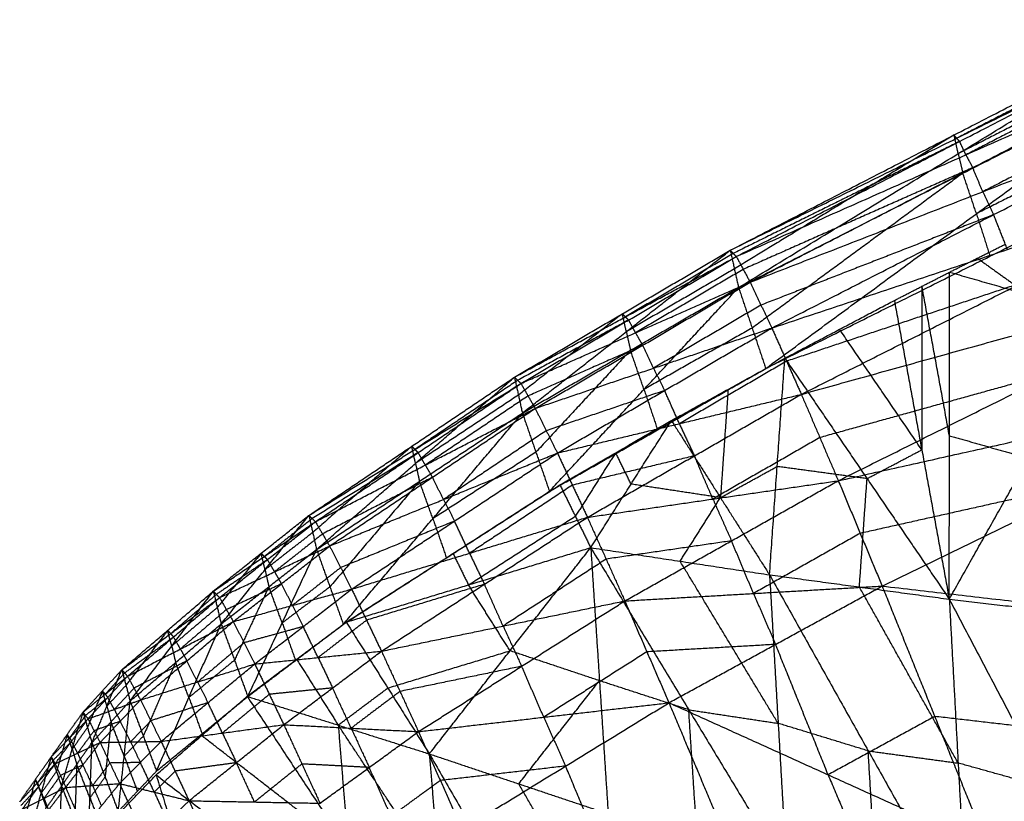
# Model space of a CAD drawing. Header units: millimetres. Extents: x -106 to 110, y -96 to 120.
# Tile 420 of 656: x -40.3 to -35.43, y 109.49 to 113.36. Entities that reach past the tile are written whole.
import ezdxf

# ---------------------------------------------------------------- set-up
doc = ezdxf.new("R2010")
doc.units = ezdxf.units.MM
doc.header["$MEASUREMENT"] = 0
doc.layers.add('Default', color=7, linetype='Continuous', true_color=0x000000)

msp = doc.modelspace()

# ---------------------------------------------------------------- linework, layer by layer
at = {"layer": 'Default'}
for points in [[(-36.7814, 112.2186, 12.0221), (-35.6738, 112.789, 11.8846), (-34.5662, 113.3593, 11.7472)], [(-36.7402, 112.0343, 11.4244), (-35.6532, 112.6968, 11.5858), (-34.5662, 113.3593, 11.7472)], [(-34.5537, 113.3431, 11.9468), (-35.1075, 113.0579, 12.0155), (-35.6613, 112.7727, 12.0842)], [(-36.7814, 112.2186, 12.0221), (-35.6613, 112.7727, 12.0842), (-34.5412, 113.3269, 12.1464)], [(-36.7512, 112.1874, 12.3788), (-35.6462, 112.7571, 12.2626), (-34.5412, 113.3269, 12.1464)], [(-34.5432, 113.2623, 11.4177), (-35.0982, 112.9796, 11.5018), (-35.6532, 112.6968, 11.5858)], [(-34.5104, 113.2605, 12.3565), (-35.0629, 112.9756, 12.4146), (-35.6154, 112.6908, 12.4727)], [(-36.7512, 112.1874, 12.3788), (-35.6154, 112.6908, 12.4727), (-34.4797, 113.1941, 12.5665)], [(-36.6829, 112.0608, 12.7509), (-35.5813, 112.6274, 12.6587), (-34.4797, 113.1941, 12.5665)], [(-36.7402, 112.0343, 11.4244), (-35.6302, 112.5998, 11.2563), (-34.5203, 113.1653, 11.0882)], [(-36.6057, 111.6338, 10.9998), (-35.563, 112.3996, 11.044), (-34.5203, 113.1653, 11.0882)], [(-34.43, 113.0749, 12.773), (-34.9808, 112.7916, 12.8191), (-35.5316, 112.5083, 12.8652)], [(-36.6829, 112.0608, 12.7509), (-35.5316, 112.5083, 12.8652), (-34.3803, 112.9558, 12.9795)], [(-36.5755, 111.8339, 13.113), (-35.4779, 112.3948, 13.0463), (-34.3803, 112.9558, 12.9795)], [(-34.4536, 112.9547, 10.8597), (-35.0083, 112.6772, 10.9518), (-35.563, 112.3996, 11.044)], [(-35.6462, 112.7571, 12.2626), (-36.2063, 112.4801, 12.2315), (-36.7663, 112.203, 12.2004)], [(-35.6738, 112.789, 11.8846), (-36.2173, 112.4577, 11.8039), (-36.7608, 112.1264, 11.7232)], [(-35.6532, 112.6968, 11.5858), (-35.6635, 112.7429, 11.7352), (-35.6738, 112.789, 11.8846)], [(-35.6613, 112.7727, 12.0842), (-35.6675, 112.7809, 11.9844), (-35.6738, 112.789, 11.8846)], [(-35.6613, 112.7727, 12.0842), (-35.6537, 112.7649, 12.1734), (-35.6462, 112.7571, 12.2626)], [(-35.6154, 112.6908, 12.4727), (-35.6308, 112.7239, 12.3677), (-35.6462, 112.7571, 12.2626)], [(-36.6057, 111.6338, 10.9998), (-35.4964, 112.189, 10.8155), (-34.387, 112.7441, 10.6311)], [(-35.6532, 112.6968, 11.5858), (-35.6417, 112.6483, 11.4211), (-35.6302, 112.5998, 11.2563)], [(-35.6154, 112.6908, 12.4727), (-35.5984, 112.6591, 12.5657), (-35.5813, 112.6274, 12.6587)], [(-35.5813, 112.6274, 12.6587), (-36.1492, 112.3758, 12.6118), (-36.7171, 112.1241, 12.5649)], [(-36.5755, 111.8339, 13.113), (-35.4094, 112.2223, 13.2335), (-34.2433, 112.6107, 13.354)], [(-36.4295, 111.5057, 13.4372), (-35.3364, 112.0582, 13.3956), (-34.2433, 112.6107, 13.354)], [(-35.5316, 112.5083, 12.8652), (-35.5565, 112.5679, 12.762), (-35.5813, 112.6274, 12.6587)], [(-35.6302, 112.5998, 11.2563), (-36.1516, 112.2169, 11.2342), (-36.673, 111.834, 11.2121)], [(-35.563, 112.3996, 11.044), (-35.5966, 112.4997, 11.1501), (-35.6302, 112.5998, 11.2563)], [(-35.5316, 112.5083, 12.8652), (-35.5048, 112.4516, 12.9557), (-35.4779, 112.3948, 13.0463)], [(-35.4779, 112.3948, 13.0463), (-36.0536, 112.1711, 12.9891), (-36.6292, 111.9473, 12.9319)], [(-35.563, 112.3996, 11.044), (-35.5297, 112.2943, 10.9297), (-35.4964, 112.189, 10.8155)], [(-35.4094, 112.2223, 13.2335), (-35.4437, 112.3086, 13.1399), (-35.4779, 112.3948, 13.0463)], [(-37.849, 111.5907, 12.2035), (-37.3152, 111.9046, 12.1128), (-36.7814, 112.2186, 12.0221)], [(-37.81, 111.4132, 11.6457), (-37.2957, 111.8159, 11.8339), (-36.7814, 112.2186, 12.0221)], [(-36.7814, 112.2186, 12.0221), (-36.7663, 112.203, 12.2004), (-36.7512, 112.1874, 12.3788)], [(-36.7814, 112.2186, 12.0221), (-36.7608, 112.1264, 11.7232), (-36.7402, 112.0343, 11.4244)], [(-35.6961, 112.1103, 10.8306), (-35.5586, 112.1793, 10.8076), (-35.421, 112.2484, 10.7846)], [(-37.849, 111.5907, 12.2035), (-37.3001, 111.8891, 12.2911), (-36.7512, 112.1874, 12.3788)], [(-37.817, 111.5597, 12.5324), (-37.2841, 111.8736, 12.4556), (-36.7512, 112.1874, 12.3788)], [(-36.7663, 112.203, 12.2004), (-37.0332, 112.046, 12.2458), (-37.3001, 111.8891, 12.2911)], [(-36.7512, 112.1874, 12.3788), (-36.7171, 112.1241, 12.5649), (-36.6829, 112.0608, 12.7509)], [(-35.5586, 112.1793, 10.8076), (-35.4317, 112.0889, 10.6984), (-35.3049, 111.9984, 10.5891)], [(-36.7608, 112.1264, 11.7232), (-37.0282, 111.9712, 11.7786), (-37.2957, 111.8159, 11.8339)], [(-36.7171, 112.1241, 12.5649), (-36.9835, 111.9672, 12.6033), (-37.25, 111.8102, 12.6417)], [(-36.4295, 111.5057, 13.4372), (-35.2496, 111.8333, 13.5476), (-34.0698, 112.161, 13.6581)], [(-36.2466, 111.0785, 13.6949), (-35.1582, 111.6197, 13.6765), (-34.0698, 112.161, 13.6581)], [(-35.9693, 111.9704, 10.8786), (-35.8327, 112.0404, 10.8546), (-35.6961, 112.1103, 10.8306)], [(-35.6974, 110.4926, 10.0656), (-35.6968, 111.3014, 10.4481), (-35.6961, 112.1103, 10.8306)], [(-35.6961, 112.1103, 10.8306), (-35.3049, 111.9984, 10.5891), (-34.9136, 111.8865, 10.3477)], [(-37.817, 111.5597, 12.5324), (-37.25, 111.8102, 12.6417), (-36.6829, 112.0608, 12.7509)], [(-37.81, 111.4132, 11.6457), (-37.2751, 111.7238, 11.5351), (-36.7402, 112.0343, 11.4244)], [(-37.7465, 111.4363, 12.8729), (-37.2147, 111.7485, 12.8119), (-36.6829, 112.0608, 12.7509)], [(-37.676, 111.0263, 11.2418), (-37.2081, 111.5303, 11.3331), (-36.7402, 112.0343, 11.4244)], [(-36.7402, 112.0343, 11.4244), (-36.673, 111.834, 11.2121), (-36.6057, 111.6338, 10.9998)], [(-36.6829, 112.0608, 12.7509), (-36.6292, 111.9473, 12.9319), (-36.5755, 111.8339, 13.113)], [(-35.3364, 112.0582, 13.3956), (-35.9194, 111.864, 13.3353), (-36.5025, 111.6698, 13.2751)], [(-35.8327, 112.0404, 10.8546), (-35.833, 111.6359, 10.6634), (-35.8333, 111.2315, 10.4721)], [(-35.6968, 111.3014, 10.4481), (-35.7647, 111.6709, 10.6514), (-35.8327, 112.0404, 10.8546)], [(-36.5112, 111.6848, 10.9809), (-36.2403, 111.8276, 10.9298), (-35.9693, 111.9704, 10.8786)], [(-35.9693, 111.9704, 10.8786), (-35.8333, 111.2315, 10.4721), (-35.6974, 110.4926, 10.0656)], [(-36.6292, 111.9473, 12.9319), (-36.8951, 111.7912, 12.9625), (-37.161, 111.6351, 12.993)], [(-37.2841, 111.8736, 12.4556), (-37.5585, 111.7244, 12.4118), (-37.833, 111.5752, 12.3679)], [(-37.3152, 111.9046, 12.1128), (-37.5723, 111.7033, 12.0187), (-37.8295, 111.502, 11.9246)], [(-37.2957, 111.8159, 11.8339), (-37.3054, 111.8603, 11.9733), (-37.3152, 111.9046, 12.1128)], [(-37.3001, 111.8891, 12.2911), (-37.3076, 111.8969, 12.2019), (-37.3152, 111.9046, 12.1128)], [(-37.3001, 111.8891, 12.2911), (-37.2921, 111.8813, 12.3734), (-37.2841, 111.8736, 12.4556)], [(-37.25, 111.8102, 12.6417), (-37.267, 111.8419, 12.5486), (-37.2841, 111.8736, 12.4556)], [(-35.6974, 110.4926, 10.0656), (-35.3055, 111.1896, 10.2066), (-34.9136, 111.8865, 10.3477)], [(-37.7465, 111.4363, 12.8729), (-37.161, 111.6351, 12.993), (-36.5755, 111.8339, 13.113)], [(-37.6367, 111.2158, 13.2017), (-37.1061, 111.5249, 13.1573), (-36.5755, 111.8339, 13.113)], [(-36.673, 111.834, 11.2121), (-36.9405, 111.6822, 11.2726), (-37.2081, 111.5303, 11.3331)], [(-36.5755, 111.8339, 13.113), (-36.5025, 111.6698, 13.2751), (-36.4295, 111.5057, 13.4372)], [(-35.8333, 111.2315, 10.4721), (-36.0368, 111.5296, 10.7009), (-36.2403, 111.8276, 10.9298)], [(-37.2957, 111.8159, 11.8339), (-37.2854, 111.7698, 11.6845), (-37.2751, 111.7238, 11.5351)], [(-37.25, 111.8102, 12.6417), (-37.2323, 111.7794, 12.7268), (-37.2147, 111.7485, 12.8119)], [(-37.2147, 111.7485, 12.8119), (-37.4982, 111.6233, 12.7573), (-37.7817, 111.498, 12.7027)], [(-37.161, 111.6351, 12.993), (-37.1879, 111.6918, 12.9024), (-37.2147, 111.7485, 12.8119)], [(-37.2751, 111.7238, 11.5351), (-37.5091, 111.4718, 11.4894), (-37.743, 111.2198, 11.4437)], [(-37.2081, 111.5303, 11.3331), (-37.2416, 111.627, 11.4341), (-37.2751, 111.7238, 11.5351)], [(-37.0726, 111.3764, 11.098), (-36.7919, 111.5306, 11.0395), (-36.5112, 111.6848, 10.9809)], [(-36.5869, 110.6131, 10.541), (-36.5491, 111.149, 10.7609), (-36.5112, 111.6848, 10.9809)], [(-36.5112, 111.6848, 10.9809), (-36.1043, 111.0887, 10.5232), (-35.6974, 110.4926, 10.0656)], [(-37.676, 111.0263, 11.2418), (-37.1409, 111.3301, 11.1208), (-36.6057, 111.6338, 10.9998)], [(-37.161, 111.6351, 12.993), (-37.1336, 111.58, 13.0752), (-37.1061, 111.5249, 13.1573)], [(-36.5025, 111.6698, 13.2751), (-36.7678, 111.5153, 13.2972), (-37.0331, 111.3608, 13.3194)], [(-38.8664, 110.9068, 12.4391), (-38.3577, 111.2487, 12.3213), (-37.849, 111.5907, 12.2035)], [(-38.8286, 110.7384, 11.9329), (-38.3388, 111.1645, 12.0682), (-37.849, 111.5907, 12.2035)], [(-37.849, 111.5907, 12.2035), (-37.833, 111.5752, 12.3679), (-37.817, 111.5597, 12.5324)], [(-37.849, 111.5907, 12.2035), (-37.8295, 111.502, 11.9246), (-37.81, 111.4132, 11.6457)], [(-35.1582, 111.6197, 13.6765), (-35.7481, 111.4559, 13.6213), (-36.338, 111.2921, 13.566)], [(-36.2466, 111.0785, 13.6949), (-35.0544, 111.3452, 13.7787), (-33.8623, 111.6118, 13.8624)], [(-36.0297, 110.5575, 13.8602), (-34.946, 111.0847, 13.8613), (-33.8623, 111.6118, 13.8624)], [(-38.8664, 110.9068, 12.4391), (-38.3417, 111.2333, 12.4858), (-37.817, 111.5597, 12.5324)], [(-38.8342, 110.8756, 12.7322), (-38.3256, 111.2177, 12.6323), (-37.817, 111.5597, 12.5324)], [(-37.833, 111.5752, 12.3679), (-38.0873, 111.4042, 12.4269), (-38.3417, 111.2333, 12.4858)], [(-37.817, 111.5597, 12.5324), (-37.7817, 111.498, 12.7027), (-37.7465, 111.4363, 12.8729)], [(-37.2081, 111.5303, 11.3331), (-37.1745, 111.4302, 11.2269), (-37.1409, 111.3301, 11.1208)], [(-36.7919, 111.5306, 11.0395), (-36.8108, 111.2627, 10.9295), (-36.8298, 110.9948, 10.8195)], [(-37.8295, 111.502, 11.9246), (-38.0841, 111.3333, 11.9964), (-38.3388, 111.1645, 12.0682)], [(-37.7817, 111.498, 12.7027), (-38.036, 111.327, 12.7526), (-38.2903, 111.1559, 12.8026)], [(-37.1061, 111.5249, 13.1573), (-37.3989, 111.4255, 13.0973), (-37.6916, 111.3261, 13.0373)], [(-37.6367, 111.2158, 13.2017), (-37.0331, 111.3608, 13.3194), (-36.4295, 111.5057, 13.4372)], [(-37.4883, 110.8976, 13.4926), (-36.9589, 111.2016, 13.4649), (-36.4295, 111.5057, 13.4372)], [(-37.0331, 111.3608, 13.3194), (-37.0696, 111.4428, 13.2384), (-37.1061, 111.5249, 13.1573)], [(-36.4295, 111.5057, 13.4372), (-36.338, 111.2921, 13.566), (-36.2466, 111.0785, 13.6949)], [(-38.8342, 110.8756, 12.7322), (-38.2903, 111.1559, 12.8026), (-37.7465, 111.4363, 12.8729)], [(-38.7638, 110.7554, 13.032), (-38.2552, 111.0958, 12.9525), (-37.7465, 111.4363, 12.8729)], [(-37.7465, 111.4363, 12.8729), (-37.6916, 111.3261, 13.0373), (-37.6367, 111.2158, 13.2017)], [(-38.8286, 110.7384, 11.9329), (-38.3193, 111.0758, 11.7893), (-37.81, 111.4132, 11.6457)], [(-38.696, 110.3683, 11.5553), (-38.253, 110.8908, 11.6005), (-37.81, 111.4132, 11.6457)], [(-37.81, 111.4132, 11.6457), (-37.743, 111.2198, 11.4437), (-37.676, 111.0263, 11.2418)], [(-37.6241, 111.0578, 11.228), (-37.3483, 111.2171, 11.163), (-37.0726, 111.3764, 11.098)], [(-37.4717, 110.7474, 11.0319), (-37.2721, 111.0619, 11.0649), (-37.0726, 111.3764, 11.098)], [(-37.0726, 111.3764, 11.098), (-36.8298, 110.9948, 10.8195), (-36.5869, 110.6131, 10.541)], [(-37.0331, 111.3608, 13.3194), (-36.996, 111.2812, 13.3922), (-36.9589, 111.2016, 13.4649)], [(-37.6916, 111.3261, 13.0373), (-37.9459, 111.1558, 13.0771), (-38.2003, 110.9856, 13.1168)], [(-36.338, 111.2921, 13.566), (-36.6027, 111.1401, 13.5799), (-36.8674, 110.988, 13.5938)], [(-35.6968, 111.3014, 10.4481), (-35.5011, 111.2455, 10.3274), (-35.3055, 111.1896, 10.2066)], [(-38.3577, 111.2487, 12.3213), (-38.6026, 111.0357, 12.2536), (-38.8475, 110.8226, 12.186)], [(-38.3388, 111.1645, 12.0682), (-38.3482, 111.2066, 12.1947), (-38.3577, 111.2487, 12.3213)], [(-38.3417, 111.2333, 12.4858), (-38.3497, 111.241, 12.4035), (-38.3577, 111.2487, 12.3213)], [(-38.3256, 111.2177, 12.6323), (-38.5879, 111.0544, 12.609), (-38.8503, 110.8912, 12.5857)], [(-38.7638, 110.7554, 13.032), (-38.2003, 110.9856, 13.1168), (-37.6367, 111.2158, 13.2017)], [(-38.6547, 110.5421, 13.3175), (-38.1457, 110.879, 13.2596), (-37.6367, 111.2158, 13.2017)], [(-38.3417, 111.2333, 12.4858), (-38.3336, 111.2255, 12.559), (-38.3256, 111.2177, 12.6323)], [(-38.2903, 111.1559, 12.8026), (-38.308, 111.1868, 12.7174), (-38.3256, 111.2177, 12.6323)], [(-37.743, 111.2198, 11.4437), (-37.998, 111.0553, 11.5221), (-38.253, 110.8908, 11.6005)], [(-37.6367, 111.2158, 13.2017), (-37.5625, 111.0567, 13.3471), (-37.4883, 110.8976, 13.4926)], [(-36.9589, 111.2016, 13.4649), (-37.2607, 111.1292, 13.406), (-37.5625, 111.0567, 13.3471)], [(-37.3483, 111.2171, 11.163), (-37.4481, 111.0598, 11.1465), (-37.5479, 110.9026, 11.1299)], [(-37.2721, 111.0619, 11.0649), (-37.3102, 111.1395, 11.114), (-37.3483, 111.2171, 11.163)], [(-36.8674, 110.988, 13.5938), (-36.9131, 111.0948, 13.5293), (-36.9589, 111.2016, 13.4649)], [(-36.1043, 111.0887, 10.5232), (-35.9688, 111.1601, 10.4977), (-35.8333, 111.2315, 10.4721)], [(-38.3388, 111.1645, 12.0682), (-38.3291, 111.1202, 11.9287), (-38.3193, 111.0758, 11.7893)], [(-38.2903, 111.1559, 12.8026), (-38.2727, 111.1259, 12.8775), (-38.2552, 111.0958, 12.9525)], [(-36.8298, 110.9948, 10.8195), (-36.6894, 111.0719, 10.7902), (-36.5491, 111.149, 10.7609)], [(-36.1043, 111.0887, 10.5232), (-36.3267, 111.1188, 10.6421), (-36.5491, 111.149, 10.7609)], [(-38.2552, 111.0958, 12.9525), (-38.5271, 110.9557, 12.9173), (-38.799, 110.8155, 12.8821)], [(-38.2003, 110.9856, 13.1168), (-38.2277, 111.0407, 13.0346), (-38.2552, 111.0958, 12.9525)], [(-38.3193, 111.0758, 11.7893), (-38.5408, 110.8146, 11.7667), (-38.7623, 110.5534, 11.7441)], [(-38.6817, 110.3789, 11.5494), (-38.1529, 110.7183, 11.3887), (-37.6241, 111.0578, 11.228)], [(-38.253, 110.8908, 11.6005), (-38.2862, 110.9833, 11.6949), (-38.3193, 111.0758, 11.7893)], [(-37.5625, 111.0567, 13.3471), (-37.817, 110.8883, 13.3761), (-38.0715, 110.7198, 13.4051)], [(-37.6241, 111.0578, 11.228), (-37.5479, 110.9026, 11.1299), (-37.4717, 110.7474, 11.0319)], [(-37.4883, 110.8976, 13.4926), (-36.8674, 110.988, 13.5938), (-36.2466, 111.0785, 13.6949)], [(-37.3032, 110.4839, 13.7198), (-36.7749, 110.7812, 13.7074), (-36.2466, 111.0785, 13.6949)], [(-36.8298, 110.9948, 10.8195), (-37.0509, 111.0283, 10.9422), (-37.2721, 111.0619, 11.0649)], [(-36.2466, 111.0785, 13.6949), (-36.1381, 110.818, 13.7776), (-36.0297, 110.5575, 13.8602)], [(-36.1422, 110.5529, 10.3033), (-36.1232, 110.8208, 10.4133), (-36.1043, 111.0887, 10.5232)], [(-34.946, 111.0847, 13.8613), (-35.542, 110.9513, 13.8194), (-36.1381, 110.818, 13.7776)], [(-38.696, 110.3683, 11.5553), (-38.186, 110.6973, 11.3985), (-37.676, 111.0263, 11.2418)], [(-37.0293, 110.6803, 10.7864), (-36.9295, 110.8375, 10.803), (-36.8298, 110.9948, 10.8195)], [(-38.2003, 110.9856, 13.1168), (-38.173, 110.9323, 13.1882), (-38.1457, 110.879, 13.2596)], [(-36.8674, 110.988, 13.5938), (-36.8211, 110.8846, 13.6506), (-36.7749, 110.7812, 13.7074)], [(-39.3393, 110.5321, 12.5952), (-39.1028, 110.7194, 12.5172), (-38.8664, 110.9068, 12.4391)], [(-39.3004, 110.3702, 12.1222), (-39.0834, 110.6385, 12.2807), (-38.8664, 110.9068, 12.4391)], [(-38.8664, 110.9068, 12.4391), (-38.8503, 110.8912, 12.5857), (-38.8342, 110.8756, 12.7322)], [(-38.8664, 110.9068, 12.4391), (-38.8475, 110.8226, 12.186), (-38.8286, 110.7384, 11.9329)], [(-38.6547, 110.5421, 13.3175), (-38.0715, 110.7198, 13.4051), (-37.4883, 110.8976, 13.4926)], [(-38.5074, 110.2352, 13.5657), (-37.9978, 110.5664, 13.5292), (-37.4883, 110.8976, 13.4926)], [(-38.0767, 110.5631, 11.2907), (-37.8123, 110.7328, 11.2103), (-37.5479, 110.9026, 11.1299)], [(-37.4883, 110.8976, 13.4926), (-37.3957, 110.6907, 13.6062), (-37.3032, 110.4839, 13.7198)], [(-39.3393, 110.5321, 12.5952), (-39.0867, 110.7038, 12.6637), (-38.8342, 110.8756, 12.7322)], [(-39.3086, 110.5002, 12.865), (-39.0714, 110.6879, 12.7986), (-38.8342, 110.8756, 12.7322)], [(-38.8503, 110.8912, 12.5857), (-38.9685, 110.7975, 12.6247), (-39.0867, 110.7038, 12.6637)], [(-38.8342, 110.8756, 12.7322), (-38.799, 110.8155, 12.8821), (-38.7638, 110.7554, 13.032)], [(-38.1457, 110.879, 13.2596), (-38.4275, 110.7638, 13.2172), (-38.7092, 110.6487, 13.1747)], [(-38.253, 110.8908, 11.6005), (-38.2195, 110.7941, 11.4995), (-38.186, 110.6973, 11.3985)], [(-38.0715, 110.7198, 13.4051), (-38.1086, 110.7994, 13.3323), (-38.1457, 110.879, 13.2596)], [(-38.8475, 110.8226, 12.186), (-38.9655, 110.7305, 12.2333), (-39.0834, 110.6385, 12.2807)], [(-38.799, 110.8155, 12.8821), (-38.9176, 110.7216, 12.9153), (-39.0362, 110.6278, 12.9485)], [(-36.1381, 110.818, 13.7776), (-36.4023, 110.6694, 13.7838), (-36.6664, 110.5207, 13.79)], [(-39.3086, 110.5002, 12.865), (-39.0362, 110.6278, 12.9485), (-38.7638, 110.7554, 13.032)], [(-39.2405, 110.3814, 13.1382), (-39.0022, 110.5684, 13.0851), (-38.7638, 110.7554, 13.032)], [(-38.7638, 110.7554, 13.032), (-38.7092, 110.6487, 13.1747), (-38.6547, 110.5421, 13.3175)], [(-36.7749, 110.7812, 13.7074), (-37.0853, 110.736, 13.6568), (-37.3957, 110.6907, 13.6062)], [(-36.6664, 110.5207, 13.79), (-36.7206, 110.6509, 13.7487), (-36.7749, 110.7812, 13.7074)], [(-39.1028, 110.7194, 12.5172), (-39.2113, 110.5853, 12.4379), (-39.3198, 110.4511, 12.3587)], [(-39.3004, 110.3702, 12.1222), (-39.0645, 110.5543, 12.0275), (-38.8286, 110.7384, 11.9329)], [(-39.1686, 110.0111, 11.7614), (-38.9986, 110.3748, 11.8471), (-38.8286, 110.7384, 11.9329)], [(-39.0834, 110.6385, 12.2807), (-39.0931, 110.679, 12.3989), (-39.1028, 110.7194, 12.5172)], [(-39.0867, 110.7038, 12.6637), (-39.0948, 110.7116, 12.5904), (-39.1028, 110.7194, 12.5172)], [(-39.0867, 110.7038, 12.6637), (-39.079, 110.6959, 12.7312), (-39.0714, 110.6879, 12.7986)], [(-38.8286, 110.7384, 11.9329), (-38.7623, 110.5534, 11.7441), (-38.696, 110.3683, 11.5553)], [(-38.6817, 110.3789, 11.5494), (-38.0767, 110.5631, 11.2907), (-37.4717, 110.7474, 11.0319)], [(-38.2704, 109.727, 11.2047), (-37.8711, 110.2372, 11.1183), (-37.4717, 110.7474, 11.0319)], [(-38.1529, 110.7183, 11.3887), (-38.1148, 110.6407, 11.3397), (-38.0767, 110.5631, 11.2907)], [(-38.0715, 110.7198, 13.4051), (-38.0346, 110.6431, 13.4671), (-37.9978, 110.5664, 13.5292)], [(-37.4717, 110.7474, 11.0319), (-37.4286, 110.0891, 10.8459), (-37.3854, 109.4308, 10.66)], [(-37.4717, 110.7474, 11.0319), (-37.0293, 110.6803, 10.7864), (-36.5869, 110.6131, 10.541)], [(-37.4717, 110.7474, 11.0319), (-36.9867, 109.9454, 10.5795), (-36.5017, 109.1433, 10.1272)], [(-39.0714, 110.6879, 12.7986), (-39.1977, 110.602, 12.7644), (-39.3239, 110.5161, 12.7301)], [(-39.0362, 110.6278, 12.9485), (-39.0538, 110.6578, 12.8735), (-39.0714, 110.6879, 12.7986)], [(-37.3957, 110.6907, 13.6062), (-37.6505, 110.5251, 13.6245), (-37.9053, 110.3595, 13.6427)], [(-36.5443, 109.8782, 10.3341), (-36.7868, 110.2792, 10.5602), (-37.0293, 110.6803, 10.7864)], [(-39.0834, 110.6385, 12.2807), (-39.074, 110.5964, 12.1541), (-39.0645, 110.5543, 12.0275)], [(-39.0362, 110.6278, 12.9485), (-39.0192, 110.5981, 13.0168), (-39.0022, 110.5684, 13.0851)], [(-38.7092, 110.6487, 13.1747), (-38.8284, 110.5552, 13.2013), (-38.9476, 110.4618, 13.2279)], [(-36.5869, 110.6131, 10.541), (-36.5443, 109.8782, 10.3341), (-36.5017, 109.1433, 10.1272)], [(-36.5869, 110.6131, 10.541), (-36.1422, 110.5529, 10.3033), (-35.6974, 110.4926, 10.0656)], [(-36.5869, 110.6131, 10.541), (-36.0984, 109.7419, 10.0762), (-35.6098, 108.8707, 9.6115)], [(-39.0022, 110.5684, 13.0851), (-39.1384, 110.5046, 13.0434), (-39.2746, 110.4408, 13.0016)], [(-38.9476, 110.4618, 13.2279), (-38.9749, 110.5151, 13.1565), (-39.0022, 110.5684, 13.0851)], [(-37.9978, 110.5664, 13.5292), (-38.2894, 110.4775, 13.4854), (-38.581, 110.3886, 13.4416)], [(-37.8711, 110.2372, 11.1183), (-37.9739, 110.4002, 11.2045), (-38.0767, 110.5631, 11.2907)], [(-37.9053, 110.3595, 13.6427), (-37.9515, 110.4629, 13.5859), (-37.9978, 110.5664, 13.5292)], [(-37.3032, 110.4839, 13.7198), (-36.6664, 110.5207, 13.79), (-36.0297, 110.5575, 13.8602)], [(-37.0844, 109.98, 13.8594), (-36.557, 110.2687, 13.8598), (-36.0297, 110.5575, 13.8602)], [(-36.0297, 110.5575, 13.8602), (-35.7695, 109.9124, 13.8489), (-35.5093, 109.2674, 13.8375)], [(-36.0297, 110.5575, 13.8602), (-34.6941, 110.4035, 13.8727), (-33.3585, 110.2494, 13.8853)], [(-39.792, 110.1435, 12.7702), (-39.5656, 110.3378, 12.6827), (-39.3393, 110.5321, 12.5952)], [(-39.7512, 109.9886, 12.3334), (-39.5452, 110.2603, 12.4643), (-39.3393, 110.5321, 12.5952)], [(-39.3239, 110.5161, 12.7301), (-39.4371, 110.419, 12.7739), (-39.5503, 110.3219, 12.8176)], [(-39.3393, 110.5321, 12.5952), (-39.3239, 110.5161, 12.7301), (-39.3086, 110.5002, 12.865)], [(-39.3393, 110.5321, 12.5952), (-39.3198, 110.4511, 12.3587), (-39.3004, 110.3702, 12.1222)], [(-39.2405, 110.3814, 13.1382), (-38.9476, 110.4618, 13.2279), (-38.6547, 110.5421, 13.3175)], [(-39.0645, 110.5543, 12.0275), (-39.1495, 110.3725, 11.9847), (-39.2345, 110.1906, 11.9418)], [(-39.1343, 110.172, 13.3955), (-38.8945, 110.3571, 13.3565), (-38.6547, 110.5421, 13.3175)], [(-38.9986, 110.3748, 11.8471), (-39.0316, 110.4645, 11.9373), (-39.0645, 110.5543, 12.0275)], [(-38.7623, 110.5534, 11.7441), (-38.8805, 110.4641, 11.7956), (-38.9986, 110.3748, 11.8471)], [(-38.6547, 110.5421, 13.3175), (-38.581, 110.3886, 13.4416), (-38.5074, 110.2352, 13.5657)], [(-36.6664, 110.5207, 13.79), (-36.6117, 110.3947, 13.8249), (-36.557, 110.2687, 13.8598)], [(-35.6536, 109.6817, 9.8385), (-35.8979, 110.1173, 10.0709), (-36.1422, 110.5529, 10.3033)], [(-39.792, 110.1435, 12.7702), (-39.5503, 110.3219, 12.8176), (-39.3086, 110.5002, 12.865)], [(-39.7638, 110.111, 13.0144), (-39.5362, 110.3056, 12.9397), (-39.3086, 110.5002, 12.865)], [(-39.3086, 110.5002, 12.865), (-39.2746, 110.4408, 13.0016), (-39.2405, 110.3814, 13.1382)], [(-38.9476, 110.4618, 13.2279), (-38.921, 110.4094, 13.2922), (-38.8945, 110.3571, 13.3565)], [(-38.5074, 110.2352, 13.5657), (-37.9053, 110.3595, 13.6427), (-37.3032, 110.4839, 13.7198)], [(-38.3241, 109.8372, 13.7533), (-37.8136, 110.1606, 13.7366), (-37.3032, 110.4839, 13.7198)], [(-37.3032, 110.4839, 13.7198), (-37.1938, 110.2319, 13.7896), (-37.0844, 109.98, 13.8594)], [(-35.6974, 110.4926, 10.0656), (-35.6536, 109.6817, 9.8385), (-35.6098, 108.8707, 9.6115)], [(-35.6974, 110.4926, 10.0656), (-35.2519, 110.4411, 9.8405), (-34.8063, 110.3895, 9.6155)], [(-35.6974, 110.4926, 10.0656), (-35.2048, 109.5567, 9.5946), (-34.7122, 108.6208, 9.1236)], [(-39.3198, 110.4511, 12.3587), (-39.4325, 110.3557, 12.4115), (-39.5452, 110.2603, 12.4643)], [(-39.2746, 110.4408, 13.0016), (-39.3884, 110.3435, 13.039), (-39.5022, 110.2462, 13.0763)], [(-39.7638, 110.111, 13.0144), (-39.5022, 110.2462, 13.0763), (-39.2405, 110.3814, 13.1382)], [(-39.7512, 109.9886, 12.3334), (-39.5258, 110.1794, 12.2278), (-39.3004, 110.3702, 12.1222)], [(-39.6994, 109.9939, 13.2583), (-39.47, 110.1877, 13.1983), (-39.2405, 110.3814, 13.1382)], [(-39.6205, 109.6418, 11.99), (-39.4605, 110.006, 12.0561), (-39.3004, 110.3702, 12.1222)], [(-39.3004, 110.3702, 12.1222), (-39.2345, 110.1906, 11.9418), (-39.1686, 110.0111, 11.7614)], [(-39.2405, 110.3814, 13.1382), (-39.1874, 110.2767, 13.2669), (-39.1343, 110.172, 13.3955)], [(-39.1721, 110.0119, 11.7585), (-38.9269, 110.1954, 11.6539), (-38.6817, 110.3789, 11.5494)], [(-39.1686, 110.0111, 11.7614), (-38.9323, 110.1897, 11.6583), (-38.696, 110.3683, 11.5553)], [(-38.9986, 110.3748, 11.8471), (-38.9655, 110.2822, 11.7527), (-38.9323, 110.1897, 11.6583)], [(-38.581, 110.3886, 13.4416), (-38.7009, 110.2961, 13.4611), (-38.8208, 110.2036, 13.4806)], [(-38.6817, 110.3789, 11.5494), (-38.476, 110.0529, 11.3771), (-38.2704, 109.727, 11.2047)], [(-39.5656, 110.3378, 12.6827), (-39.6686, 110.2019, 12.6173), (-39.7716, 110.0661, 12.5518)], [(-39.5452, 110.2603, 12.4643), (-39.5554, 110.2991, 12.5735), (-39.5656, 110.3378, 12.6827)], [(-39.5503, 110.3219, 12.8176), (-39.558, 110.3298, 12.7502), (-39.5656, 110.3378, 12.6827)], [(-39.5503, 110.3219, 12.8176), (-39.5433, 110.3137, 12.8787), (-39.5362, 110.3056, 12.9397)], [(-38.8945, 110.3571, 13.3565), (-39.0409, 110.3169, 13.3117), (-39.1874, 110.2767, 13.2669)], [(-38.8208, 110.2036, 13.4806), (-38.8577, 110.2803, 13.4185), (-38.8945, 110.3571, 13.3565)], [(-37.9053, 110.3595, 13.6427), (-37.8594, 110.26, 13.6897), (-37.8136, 110.1606, 13.7366)], [(-39.5362, 110.3056, 12.9397), (-39.6571, 110.2164, 12.916), (-39.7779, 110.1273, 12.8923)], [(-39.5022, 110.2462, 13.0763), (-39.5192, 110.2759, 13.008), (-39.5362, 110.3056, 12.9397)], [(-39.1874, 110.2767, 13.2669), (-39.3021, 110.1798, 13.2969), (-39.4168, 110.083, 13.3269)], [(-36.557, 110.2687, 13.8598), (-36.8754, 110.2503, 13.8247), (-37.1938, 110.2319, 13.7896)], [(-36.2968, 109.6237, 13.8484), (-36.4269, 109.9462, 13.8541), (-36.557, 110.2687, 13.8598)], [(-39.5452, 110.2603, 12.4643), (-39.5355, 110.2199, 12.3461), (-39.5258, 110.1794, 12.2278)], [(-39.5022, 110.2462, 13.0763), (-39.4861, 110.2169, 13.1373), (-39.47, 110.1877, 13.1983)], [(-39.1343, 110.172, 13.3955), (-38.8208, 110.2036, 13.4806), (-38.5074, 110.2352, 13.5657)], [(-38.9906, 109.8716, 13.6156), (-38.749, 110.0534, 13.5906), (-38.5074, 110.2352, 13.5657)], [(-38.5074, 110.2352, 13.5657), (-38.4157, 110.0362, 13.6595), (-38.3241, 109.8372, 13.7533)], [(-38.476, 110.0529, 11.3771), (-38.1736, 110.1451, 11.2477), (-37.8711, 110.2372, 11.1183)], [(-37.4286, 110.0891, 10.8459), (-37.6498, 110.1631, 10.9821), (-37.8711, 110.2372, 11.1183)], [(-37.1938, 110.2319, 13.7896), (-37.449, 110.0703, 13.798), (-37.7042, 109.9086, 13.8064)], [(-35.5093, 109.2674, 13.8375), (-34.4339, 109.7584, 13.8614), (-33.3585, 110.2494, 13.8853)], [(-39.47, 110.1877, 13.1983), (-39.6008, 110.12, 13.1673), (-39.7316, 110.0524, 13.1363)], [(-39.6994, 109.9939, 13.2583), (-39.4168, 110.083, 13.3269), (-39.1343, 110.172, 13.3955)], [(-39.5258, 110.1794, 12.2278), (-39.6058, 109.9973, 12.1948), (-39.6858, 109.8152, 12.1617)], [(-39.5977, 109.7887, 13.4843), (-39.366, 109.9804, 13.4399), (-39.1343, 110.172, 13.3955)], [(-39.4605, 110.006, 12.0561), (-39.4931, 110.0927, 12.142), (-39.5258, 110.1794, 12.2278)], [(-39.4168, 110.083, 13.3269), (-39.4434, 110.1353, 13.2626), (-39.47, 110.1877, 13.1983)], [(-39.2345, 110.1906, 11.9418), (-39.3475, 110.0983, 11.9989), (-39.4605, 110.006, 12.0561)], [(-39.1343, 110.172, 13.3955), (-39.0624, 110.0218, 13.5055), (-38.9906, 109.8716, 13.6156)], [(-38.9269, 110.1954, 11.6539), (-38.8241, 110.0324, 11.5678), (-38.7213, 109.8695, 11.4816)], [(-38.8208, 110.2036, 13.4806), (-38.7849, 110.1285, 13.5356), (-38.749, 110.0534, 13.5906)], [(-39.9841, 109.9335, 12.884), (-39.8881, 110.0385, 12.8271), (-39.792, 110.1435, 12.7702)], [(-39.94, 109.7827, 12.472), (-39.866, 109.9631, 12.6211), (-39.792, 110.1435, 12.7702)], [(-39.7779, 110.1273, 12.8923), (-39.8259, 110.0748, 12.9207), (-39.874, 110.0223, 12.9492)], [(-39.792, 110.1435, 12.7702), (-39.7779, 110.1273, 12.8923), (-39.7638, 110.111, 13.0144)], [(-39.792, 110.1435, 12.7702), (-39.7716, 110.0661, 12.5518), (-39.7512, 109.9886, 12.3334)], [(-37.8136, 110.1606, 13.7366), (-38.1147, 110.0984, 13.698), (-38.4157, 110.0362, 13.6595)], [(-37.7042, 109.9086, 13.8064), (-37.7589, 110.0346, 13.7715), (-37.8136, 110.1606, 13.7366)], [(-39.9841, 109.9335, 12.884), (-39.874, 110.0223, 12.9492), (-39.7638, 110.111, 13.0144)], [(-39.9594, 109.9003, 13.1109), (-39.8616, 110.0056, 13.0626), (-39.7638, 110.111, 13.0144)], [(-39.7638, 110.111, 13.0144), (-39.7316, 110.0524, 13.1363), (-39.6994, 109.9939, 13.2583)], [(-39.4168, 110.083, 13.3269), (-39.3914, 110.0317, 13.3834), (-39.366, 109.9804, 13.4399)], [(-37.8279, 109.5789, 10.9323), (-37.6282, 109.834, 10.8891), (-37.4286, 110.0891, 10.8459)], [(-36.9867, 109.9454, 10.5795), (-37.2077, 110.0172, 10.7127), (-37.4286, 110.0891, 10.8459)], [(-39.8881, 110.0385, 12.8271), (-39.9251, 109.9483, 12.7525), (-39.962, 109.8581, 12.678)], [(-39.866, 109.9631, 12.6211), (-39.877, 110.0008, 12.7241), (-39.8881, 110.0385, 12.8271)], [(-39.874, 110.0223, 12.9492), (-39.881, 110.0304, 12.8881), (-39.8881, 110.0385, 12.8271)], [(-39.874, 110.0223, 12.9492), (-39.8678, 110.0139, 13.0059), (-39.8616, 110.0056, 13.0626)], [(-39.7716, 110.0661, 12.5518), (-39.8188, 110.0146, 12.5865), (-39.866, 109.9631, 12.6211)], [(-39.7316, 110.0524, 13.1363), (-39.7805, 109.9998, 13.1605), (-39.8294, 109.9471, 13.1846)], [(-39.0624, 110.0218, 13.5055), (-39.1783, 109.926, 13.5277), (-39.2942, 109.8302, 13.55)], [(-38.749, 110.0534, 13.5906), (-38.9057, 110.0376, 13.5481), (-39.0624, 110.0218, 13.5055)], [(-38.6573, 109.8544, 13.6844), (-38.7032, 109.9539, 13.6375), (-38.749, 110.0534, 13.5906)], [(-38.7213, 109.8695, 11.4816), (-38.5987, 109.9612, 11.4293), (-38.476, 110.0529, 11.3771)], [(-38.4157, 110.0362, 13.6595), (-38.5365, 109.9453, 13.672), (-38.6573, 109.8544, 13.6844)], [(-39.8616, 110.0056, 13.0626), (-39.9167, 109.9613, 13.03), (-39.9718, 109.9169, 12.9974)], [(-39.9594, 109.9003, 13.1109), (-39.8294, 109.9471, 13.1846), (-39.6994, 109.9939, 13.2583)], [(-39.94, 109.7827, 12.472), (-39.8456, 109.8857, 12.4027), (-39.7512, 109.9886, 12.3334)], [(-39.8995, 109.7837, 13.3355), (-39.7994, 109.8888, 13.2969), (-39.6994, 109.9939, 13.2583)], [(-39.8294, 109.9471, 13.1846), (-39.8455, 109.9764, 13.1236), (-39.8616, 110.0056, 13.0626)], [(-39.8096, 109.4428, 12.1412), (-39.7804, 109.7157, 12.2373), (-39.7512, 109.9886, 12.3334)], [(-39.7512, 109.9886, 12.3334), (-39.6858, 109.8152, 12.1617), (-39.6205, 109.6418, 11.99)], [(-39.6994, 109.9939, 13.2583), (-39.6486, 109.8913, 13.3713), (-39.5977, 109.7887, 13.4843)], [(-39.366, 109.9804, 13.4399), (-39.5073, 109.9358, 13.4056), (-39.6486, 109.8913, 13.3713)], [(-39.6225, 109.6233, 12.0125), (-39.3973, 109.8176, 11.8855), (-39.1721, 110.0119, 11.7585)], [(-39.6205, 109.6418, 11.99), (-39.3946, 109.8264, 11.8757), (-39.1686, 110.0111, 11.7614)], [(-39.4605, 110.006, 12.0561), (-39.4275, 109.9162, 11.9659), (-39.3946, 109.8264, 11.8757)], [(-39.2942, 109.8302, 13.55), (-39.3301, 109.9053, 13.4949), (-39.366, 109.9804, 13.4399)], [(-39.1721, 110.0119, 11.7585), (-38.7213, 109.8695, 11.4816), (-38.2704, 109.727, 11.2047)], [(-39.1721, 110.0119, 11.7585), (-38.6711, 109.2545, 11.4389), (-38.17, 108.4972, 11.1193)], [(-38.3241, 109.8372, 13.7533), (-37.7042, 109.9086, 13.8064), (-37.0844, 109.98, 13.8594)], [(-38.1078, 109.3536, 13.8595), (-37.5961, 109.6668, 13.8595), (-37.0844, 109.98, 13.8594)], [(-37.0844, 109.98, 13.8594), (-36.8232, 109.3572, 13.8329), (-36.5621, 108.7344, 13.8064)], [(-37.0844, 109.98, 13.8594), (-36.2968, 109.6237, 13.8484), (-35.5093, 109.2674, 13.8375)], [(-40.1411, 109.7126, 13.0219), (-40.0626, 109.8231, 12.9529), (-39.9841, 109.9335, 12.884)], [(-40.0905, 109.5678, 12.6388), (-40.0373, 109.7507, 12.7614), (-39.9841, 109.9335, 12.884)], [(-39.9841, 109.9335, 12.884), (-39.9718, 109.9169, 12.9974), (-39.9594, 109.9003, 13.1109)], [(-39.9841, 109.9335, 12.884), (-39.962, 109.8581, 12.678), (-39.94, 109.7827, 12.472)], [(-39.866, 109.9631, 12.6211), (-39.8558, 109.9244, 12.5119), (-39.8456, 109.8857, 12.4027)], [(-39.8294, 109.9471, 13.1846), (-39.8144, 109.9179, 13.2407), (-39.7994, 109.8888, 13.2969)], [(-36.9436, 109.2871, 10.3936), (-36.9651, 109.6162, 10.4865), (-36.9867, 109.9454, 10.5795)], [(-36.9867, 109.9454, 10.5795), (-36.7655, 109.9118, 10.4568), (-36.5443, 109.8782, 10.3341)], [(-40.1411, 109.7126, 13.0219), (-40.0503, 109.8064, 13.0664), (-39.9594, 109.9003, 13.1109)], [(-40.1224, 109.6778, 13.2288), (-40.0409, 109.7891, 13.1699), (-39.9594, 109.9003, 13.1109)], [(-39.9718, 109.9169, 12.9974), (-40.011, 109.8617, 13.0319), (-40.0503, 109.8064, 13.0664)], [(-39.9594, 109.9003, 13.1109), (-39.9294, 109.842, 13.2232), (-39.8995, 109.7837, 13.3355)], [(-39.7994, 109.8888, 13.2969), (-39.8644, 109.8654, 13.26), (-39.9294, 109.842, 13.2232)], [(-39.8456, 109.8857, 12.4027), (-39.8602, 109.7492, 12.3547), (-39.8748, 109.6128, 12.3066)], [(-39.7804, 109.7157, 12.2373), (-39.813, 109.8007, 12.32), (-39.8456, 109.8857, 12.4027)], [(-39.7486, 109.7862, 13.4099), (-39.774, 109.8375, 13.3534), (-39.7994, 109.8888, 13.2969)], [(-39.6486, 109.8913, 13.3713), (-39.6986, 109.8387, 13.3906), (-39.7486, 109.7862, 13.4099)], [(-37.7042, 109.9086, 13.8064), (-37.6502, 109.7877, 13.8329), (-37.5961, 109.6668, 13.8595)], [(-36.0984, 109.7419, 10.0762), (-36.3213, 109.8101, 10.2051), (-36.5443, 109.8782, 10.3341)], [(-35.7695, 109.9124, 13.8489), (-36.0331, 109.7681, 13.8486), (-36.2968, 109.6237, 13.8484)], [(-34.4339, 109.7584, 13.8614), (-35.1017, 109.8354, 13.8551), (-35.7695, 109.9124, 13.8489)], [(-39.962, 109.8581, 12.678), (-39.9997, 109.8044, 12.7197), (-40.0373, 109.7507, 12.7614)], [(-39.9294, 109.842, 13.2232), (-39.9702, 109.7864, 13.2527), (-40.0109, 109.7307, 13.2821)], [(-39.5977, 109.7887, 13.4843), (-39.2942, 109.8302, 13.55), (-38.9906, 109.8716, 13.6156)], [(-39.4595, 109.4953, 13.6733), (-39.225, 109.6835, 13.6444), (-38.9906, 109.8716, 13.6156)], [(-39.2942, 109.8302, 13.55), (-39.2596, 109.7568, 13.5972), (-39.225, 109.6835, 13.6444)], [(-38.9906, 109.8716, 13.6156), (-38.901, 109.6773, 13.6964), (-38.8114, 109.483, 13.7772)], [(-38.9906, 109.8716, 13.6156), (-38.6573, 109.8544, 13.6844), (-38.3241, 109.8372, 13.7533)], [(-38.8114, 109.483, 13.7772), (-38.5677, 109.6601, 13.7653), (-38.3241, 109.8372, 13.7533)], [(-38.7213, 109.8695, 11.4816), (-38.6962, 109.562, 11.4602), (-38.6711, 109.2545, 11.4389)], [(-38.2202, 109.1121, 11.162), (-38.4707, 109.4908, 11.3218), (-38.7213, 109.8695, 11.4816)], [(-38.6573, 109.8544, 13.6844), (-38.6125, 109.7573, 13.7249), (-38.5677, 109.6601, 13.7653)], [(-38.3241, 109.8372, 13.7533), (-38.2159, 109.5954, 13.8064), (-38.1078, 109.3536, 13.8595)], [(-40.0409, 109.7891, 13.1699), (-40.0863, 109.7421, 13.1476), (-40.1318, 109.6952, 13.1254)], [(-40.1224, 109.6778, 13.2288), (-40.0109, 109.7307, 13.2821), (-39.8995, 109.7837, 13.3355)], [(-40.0626, 109.8231, 12.9529), (-40.0892, 109.7316, 12.8916), (-40.1158, 109.6402, 12.8304)], [(-40.0905, 109.5678, 12.6388), (-40.0153, 109.6753, 12.5554), (-39.94, 109.7827, 12.472)], [(-40.07, 109.561, 13.4305), (-39.9848, 109.6723, 13.383), (-39.8995, 109.7837, 13.3355)], [(-40.0373, 109.7507, 12.7614), (-40.05, 109.7869, 12.8572), (-40.0626, 109.8231, 12.9529)], [(-40.0503, 109.8064, 13.0664), (-40.0565, 109.8148, 13.0097), (-40.0626, 109.8231, 12.9529)], [(-40.0503, 109.8064, 13.0664), (-40.0456, 109.7977, 13.1181), (-40.0409, 109.7891, 13.1699)], [(-40.0109, 109.7307, 13.2821), (-40.0259, 109.7599, 13.226), (-40.0409, 109.7891, 13.1699)], [(-39.9598, 109.2362, 12.3226), (-39.9499, 109.5095, 12.3973), (-39.94, 109.7827, 12.472)], [(-39.94, 109.7827, 12.472), (-39.8748, 109.6128, 12.3066), (-39.8096, 109.4428, 12.1412)], [(-39.8995, 109.7837, 13.3355), (-39.7486, 109.7862, 13.4099), (-39.5977, 109.7887, 13.4843)], [(-39.8995, 109.7837, 13.3355), (-39.8514, 109.682, 13.4383), (-39.8033, 109.5804, 13.5411)], [(-39.8033, 109.5804, 13.5411), (-39.7005, 109.6845, 13.5127), (-39.5977, 109.7887, 13.4843)], [(-39.6858, 109.8152, 12.1617), (-39.7331, 109.7655, 12.1995), (-39.7804, 109.7157, 12.2373)], [(-39.7486, 109.7862, 13.4099), (-39.7246, 109.7353, 13.4613), (-39.7005, 109.6845, 13.5127)], [(-39.5977, 109.7887, 13.4843), (-39.5286, 109.642, 13.5788), (-39.4595, 109.4953, 13.6733)], [(-38.6711, 109.2545, 11.4389), (-39.0342, 109.5361, 11.6622), (-39.3973, 109.8176, 11.8855)], [(-40.0373, 109.7507, 12.7614), (-40.0263, 109.713, 12.6584), (-40.0153, 109.6753, 12.5554)], [(-40.0109, 109.7307, 13.2821), (-39.9978, 109.7015, 13.3326), (-39.9848, 109.6723, 13.383)], [(-36.0557, 109.007, 9.8693), (-36.077, 109.3745, 9.9728), (-36.0984, 109.7419, 10.0762)], [(-36.0984, 109.7419, 10.0762), (-35.876, 109.7118, 9.9574), (-35.6536, 109.6817, 9.8385)], [(-40.2975, 109.4898, 13.1649), (-40.2193, 109.6012, 13.0934), (-40.1411, 109.7126, 13.0219)], [(-40.241, 109.3518, 12.8077), (-40.1911, 109.5322, 12.9148), (-40.1411, 109.7126, 13.0219)], [(-40.1318, 109.6952, 13.1254), (-40.1708, 109.6395, 13.1611), (-40.2099, 109.5838, 13.1968)], [(-40.1411, 109.7126, 13.0219), (-40.1318, 109.6952, 13.1254), (-40.1224, 109.6778, 13.2288)], [(-40.1411, 109.7126, 13.0219), (-40.1158, 109.6402, 12.8304), (-40.0905, 109.5678, 12.6388)], [(-39.8514, 109.682, 13.4383), (-39.894, 109.6263, 13.462), (-39.9367, 109.5707, 13.4858)], [(-39.7005, 109.6845, 13.5127), (-39.7759, 109.6833, 13.4755), (-39.8514, 109.682, 13.4383)], [(-39.7804, 109.7157, 12.2373), (-39.7477, 109.629, 12.1514), (-39.715, 109.5423, 12.0656)], [(-39.6314, 109.5378, 13.6072), (-39.6659, 109.6112, 13.56), (-39.7005, 109.6845, 13.5127)], [(-39.225, 109.6835, 13.6444), (-39.3768, 109.6628, 13.6116), (-39.5286, 109.642, 13.5788)], [(-39.1354, 109.4892, 13.7253), (-39.1802, 109.5863, 13.6849), (-39.225, 109.6835, 13.6444)], [(-38.2704, 109.727, 11.2047), (-38.2202, 109.1121, 11.162), (-38.17, 108.4972, 11.1193)], [(-38.2704, 109.727, 11.2047), (-37.8279, 109.5789, 10.9323), (-37.3854, 109.4308, 10.66)], [(-38.2704, 109.727, 11.2047), (-37.7833, 108.8848, 10.8856), (-37.2962, 108.0427, 10.5665)], [(-35.2048, 109.5567, 9.5946), (-35.4292, 109.6192, 9.7165), (-35.6536, 109.6817, 9.8385)], [(-40.2975, 109.4898, 13.1649), (-40.2099, 109.5838, 13.1968), (-40.1224, 109.6778, 13.2288)], [(-40.2846, 109.4534, 13.3527), (-40.2035, 109.5656, 13.2907), (-40.1224, 109.6778, 13.2288)], [(-40.1158, 109.6402, 12.8304), (-40.1534, 109.5862, 12.8726), (-40.1911, 109.5322, 12.9148)], [(-40.1224, 109.6778, 13.2288), (-40.0962, 109.6194, 13.3296), (-40.07, 109.561, 13.4305)], [(-39.9848, 109.6723, 13.383), (-40.0405, 109.6459, 13.3563), (-40.0962, 109.6194, 13.3296)], [(-40.0153, 109.6753, 12.5554), (-40.0202, 109.5386, 12.5181), (-40.0252, 109.402, 12.4807)], [(-39.9499, 109.5095, 12.3973), (-39.9826, 109.5924, 12.4764), (-40.0153, 109.6753, 12.5554)], [(-39.9367, 109.5707, 13.4858), (-39.9607, 109.6215, 13.4344), (-39.9848, 109.6723, 13.383)], [(-39.8096, 109.4428, 12.1412), (-39.715, 109.5423, 12.0656), (-39.6205, 109.6418, 11.99)], [(-39.5286, 109.642, 13.5788), (-39.58, 109.5899, 13.593), (-39.6314, 109.5378, 13.6072)], [(-38.901, 109.6773, 13.6964), (-39.0182, 109.5833, 13.7108), (-39.1354, 109.4892, 13.7253)], [(-38.5677, 109.6601, 13.7653), (-38.7344, 109.6687, 13.7308), (-38.901, 109.6773, 13.6964)], [(-38.4596, 109.4183, 13.8184), (-38.5137, 109.5392, 13.7918), (-38.5677, 109.6601, 13.7653)], [(-37.5961, 109.6668, 13.8595), (-37.906, 109.6311, 13.8329), (-38.2159, 109.5954, 13.8064)], [(-37.3349, 109.044, 13.833), (-37.4655, 109.3554, 13.8462), (-37.5961, 109.6668, 13.8595)], [(-40.2193, 109.6012, 13.0934), (-40.2443, 109.511, 13.0399), (-40.2692, 109.4208, 12.9863)], [(-40.1911, 109.5322, 12.9148), (-40.2052, 109.5667, 13.0041), (-40.2193, 109.6012, 13.0934)], [(-40.2099, 109.5838, 13.1968), (-40.2146, 109.5925, 13.1451), (-40.2193, 109.6012, 13.0934)], [(-40.2099, 109.5838, 13.1968), (-40.2067, 109.5747, 13.2438), (-40.2035, 109.5656, 13.2907)], [(-40.0962, 109.6194, 13.3296), (-40.1368, 109.5633, 13.3606), (-40.1773, 109.5072, 13.3916)], [(-40.0142, 109.2151, 12.3199), (-39.8183, 109.4192, 12.1662), (-39.6225, 109.6233, 12.0125)], [(-39.8748, 109.6128, 12.3066), (-39.9123, 109.5611, 12.352), (-39.9499, 109.5095, 12.3973)], [(-39.6225, 109.6233, 12.0125), (-39.3677, 108.8013, 11.9815), (-39.1129, 107.9792, 11.9505)], [(-39.6225, 109.6233, 12.0125), (-38.8962, 109.0602, 11.5659), (-38.17, 108.4972, 11.1193)], [(-38.2159, 109.5954, 13.8064), (-38.3378, 109.5069, 13.8124), (-38.4596, 109.4183, 13.8184)], [(-36.2968, 109.6237, 13.8484), (-36.1662, 109.3123, 13.8352), (-36.0357, 109.0009, 13.8219)], [(-40.2035, 109.5656, 13.2907), (-40.2473, 109.5186, 13.2748), (-40.2911, 109.4716, 13.2588)], [(-40.2846, 109.4534, 13.3527), (-40.1773, 109.5072, 13.3916), (-40.07, 109.561, 13.4305)], [(-40.241, 109.3518, 12.8077), (-40.1658, 109.4598, 12.7232), (-40.0905, 109.5678, 12.6388)], [(-40.24, 109.3366, 13.5322), (-40.155, 109.4488, 13.4813), (-40.07, 109.561, 13.4305)], [(-40.1773, 109.5072, 13.3916), (-40.1904, 109.5364, 13.3412), (-40.2035, 109.5656, 13.2907)], [(-40.1102, 109.0293, 12.5037), (-40.1004, 109.2986, 12.5713), (-40.0905, 109.5678, 12.6388)], [(-40.0905, 109.5678, 12.6388), (-40.0252, 109.402, 12.4807), (-39.9598, 109.2362, 12.3226)], [(-40.07, 109.561, 13.4305), (-39.9367, 109.5707, 13.4858), (-39.8033, 109.5804, 13.5411)], [(-40.07, 109.561, 13.4305), (-40.0265, 109.46, 13.5212), (-39.9829, 109.3591, 13.6118)], [(-39.9829, 109.3591, 13.6118), (-39.8931, 109.4697, 13.5765), (-39.8033, 109.5804, 13.5411)], [(-39.9367, 109.5707, 13.4858), (-39.9149, 109.5202, 13.5311), (-39.8931, 109.4697, 13.5765)], [(-39.8033, 109.5804, 13.5411), (-39.7372, 109.4354, 13.6255), (-39.6712, 109.2905, 13.7099)], [(-39.8033, 109.5804, 13.5411), (-39.6314, 109.5378, 13.6072), (-39.4595, 109.4953, 13.6733)], [(-39.6314, 109.5378, 13.6072), (-39.5983, 109.4654, 13.6494), (-39.5653, 109.3929, 13.6916)], [(-37.3408, 108.7367, 10.6132), (-37.5844, 109.1578, 10.7728), (-37.8279, 109.5789, 10.9323)], [(-40.1911, 109.5322, 12.9148), (-40.1784, 109.496, 12.819), (-40.1658, 109.4598, 12.7232)], [(-40.1773, 109.5072, 13.3916), (-40.1662, 109.478, 13.4365), (-40.155, 109.4488, 13.4813)], [(-39.9499, 109.5095, 12.3973), (-39.9173, 109.4245, 12.3146), (-39.8847, 109.3395, 12.2319)], [(-39.6712, 109.2905, 13.7099), (-39.5653, 109.3929, 13.6916), (-39.4595, 109.4953, 13.6733)], [(-39.4595, 109.4953, 13.6733), (-39.3729, 109.306, 13.7397), (-39.2864, 109.1168, 13.8061)], [(-39.4595, 109.4953, 13.6733), (-39.1354, 109.4892, 13.7253), (-38.8114, 109.483, 13.7772)]]:
    msp.add_open_spline(points, degree=2, dxfattribs=at)

doc.saveas('drawing.dxf')
